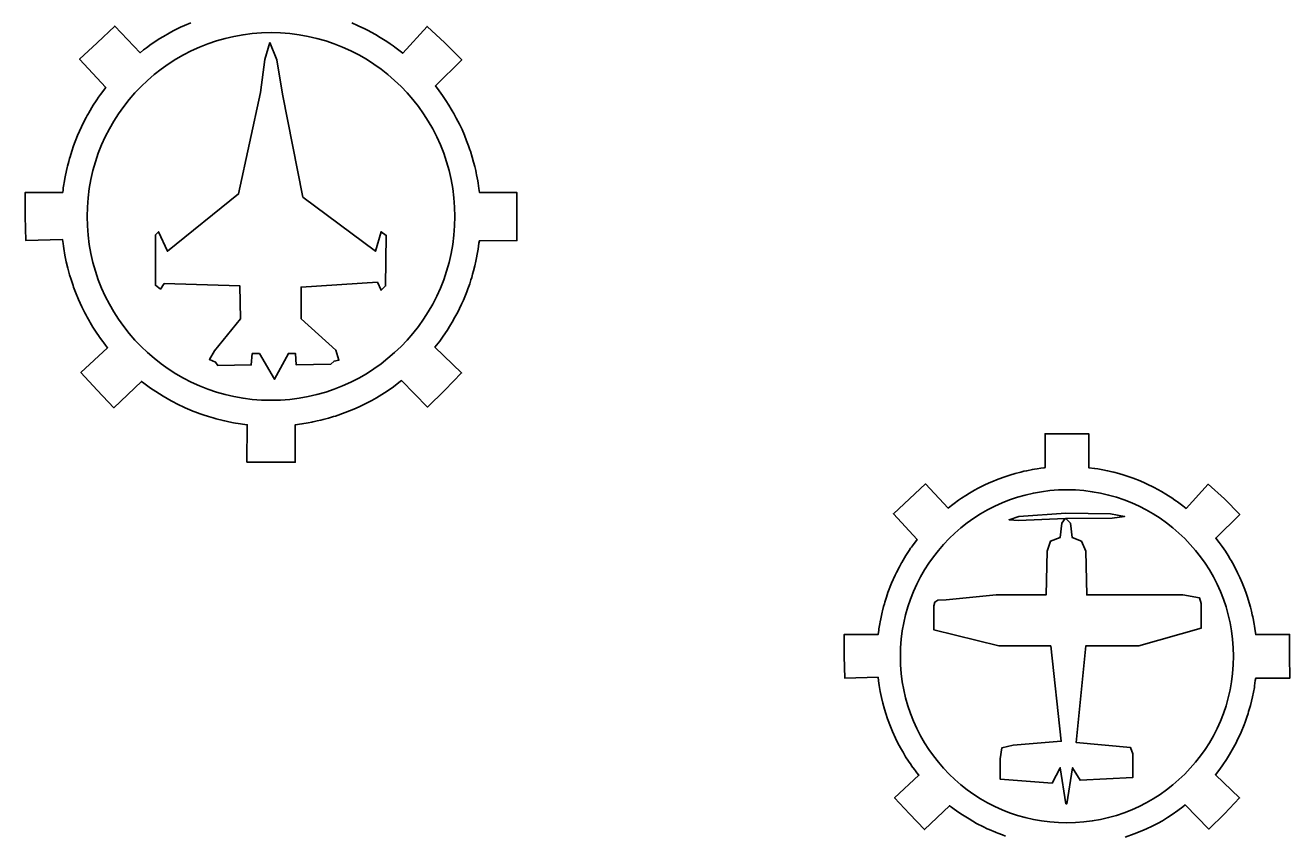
# Model space of a CAD drawing. Extents: x 5197761 to 5514561, y 1890130 to 2080942.
# Drawn here: x 5487279 to 5491350, y 1962780 to 1965390 of the extents above; entities that cross this region are included whole.
import ezdxf

# ---------------------------------------------------------------- set-up
doc = ezdxf.new("R2010")
doc.units = 0
doc.layers.add('Exist Aviation Commercial or Municipal CELL', color=7, linetype='Continuous')
doc.layers.add('Exist Aviation Military CELL', color=7, linetype='Continuous')

msp = doc.modelspace()

# ---------------------------------------------------------------- linework, layer by layer
at = {"layer": 'Exist Aviation Commercial or Municipal CELL'}
msp.add_line((5490562.7, 1963968.8), (5490562.7, 1964074.6), dxfattribs=at)
msp.add_lwpolyline([(5490820.8, 1962775.4), (5490849.4, 1962785.3), (5490874.7, 1962795.3), (5490889.7, 1962802.4), (5490907.9, 1962810.6), (5490926.6, 1962820.7), (5490940.4, 1962828.1), (5490956.5, 1962838), (5490971.8, 1962847.9), (5490989.8, 1962860.6), (5491005.9, 1962872.8), (5491013.8, 1962878.7), (5491089.9, 1962801.3), (5491140.1, 1962850.6), (5491188.9, 1962901.3), (5491111.1, 1962976), (5491125.3, 1962993.9), (5491135.5, 1963008.3), (5491146.7, 1963025), (5491156.7, 1963041.6), (5491161.3, 1963048.9), (5491169.4, 1963063.6), (5491177.5, 1963078.4), (5491182.6, 1963089.2), (5491188.6, 1963101.3), (5491194, 1963113.7), (5491203.9, 1963137.4), (5491206.9, 1963146), (5491212.7, 1963161.2), (5491216.2, 1963172.9), (5491218.2, 1963179.8), (5491221.1, 1963189.1), (5491223.9, 1963198.9), (5491227.4, 1963213.5), (5491230.8, 1963227.1), (5491236.6, 1963257.6), (5491237.4, 1963262.6), (5491239.6, 1963279.3), (5491240.9, 1963286.8), (5491350.4, 1963287.2), (5491350.1, 1963357.6), (5491350, 1963428), (5491240.8, 1963427.8), (5491239.1, 1963439.7), (5491237.2, 1963454.7), (5491235.9, 1963461.5), (5491232.6, 1963479.1), (5491231.7, 1963484.4), (5491230, 1963491.4), (5491227.2, 1963503), (5491223.9, 1963516.4), (5491220, 1963530.2), (5491214.5, 1963548.1), (5491213.3, 1963551.8), (5491209.2, 1963563.7), (5491203.6, 1963578.6), (5491196.9, 1963594.8), (5491190.1, 1963611.8), (5491182.5, 1963626.9), (5491173.5, 1963644.7), (5491165.8, 1963658.2), (5491161.5, 1963666), (5491158.6, 1963670.6), (5491151.7, 1963682), (5491143.3, 1963695.8), (5491132.8, 1963710.8), (5491122.9, 1963724.1), (5491112.5, 1963738.5), (5491189.5, 1963814.5), (5491140.1, 1963864.6), (5491088.1, 1963912), (5491017, 1963833.9), (5491005.8, 1963842.5), (5490993.8, 1963851.7), (5490988.9, 1963855.4), (5490985.9, 1963857.5), (5490980.7, 1963860.9), (5490970.6, 1963867.8), (5490960.6, 1963874.3), (5490951.5, 1963879.9), (5490937.7, 1963888.3), (5490914.2, 1963901), (5490902.9, 1963906.7), (5490899.8, 1963908.1), (5490885, 1963915.2), (5490868.6, 1963922.6), (5490846.2, 1963931.1), (5490836.2, 1963934.6), (5490823.5, 1963938.8), (5490817.6, 1963940.9), (5490800.3, 1963946.3), (5490784.5, 1963950.4), (5490778.6, 1963951.7), (5490764.1, 1963955.1), (5490748.4, 1963958.6), (5490732.9, 1963961.1), (5490721.8, 1963963), (5490703.4, 1963965.2), (5490703.4, 1964074.6), (5490633.1, 1964074.6), (5490562.7, 1964074.6), (5490562.7, 1963965.5), (5490559.8, 1963965.1), (5490549.2, 1963963.5), (5490537.3, 1963961.8), (5490528.7, 1963960.6), (5490522, 1963959.3), (5490503.4, 1963955.5), (5490494, 1963953.4), (5490484.7, 1963951), (5490466.5, 1963946.4), (5490449.6, 1963941.1), (5490436.6, 1963937.1), (5490433.3, 1963936), (5490411.4, 1963927.9), (5490403.6, 1963924.8), (5490399.1, 1963922.9), (5490380.9, 1963915.3), (5490368.9, 1963909.6), (5490347.5, 1963899.5), (5490335.9, 1963892.4), (5490319.2, 1963882.9), (5490307, 1963875.5), (5490293.7, 1963866.9), (5490283.6, 1963860.1), (5490269.4, 1963849.8), (5490261.2, 1963843.3), (5490250.8, 1963835.2), (5490177.2, 1963913), (5490126.1, 1963864.6), (5490074.3, 1963816.9), (5490150.6, 1963734), (5490135.3, 1963713), (5490132.4, 1963709.3), (5490129.8, 1963705.6), (5490124.9, 1963698.1), (5490122.6, 1963694.7), (5490114.6, 1963682.8), (5490101.4, 1963660.1), (5490100.3, 1963658.3), (5490097, 1963652.5), (5490093.7, 1963646.2), (5490084.2, 1963627.9), (5490080, 1963619.2), (5490068.5, 1963593.7), (5490056.8, 1963563.3), (5490051.6, 1963548), (5490046.5, 1963531.7), (5490045.3, 1963526.7), (5490042.8, 1963518.1), (5490039.1, 1963504.3), (5490038.1, 1963500.3), (5490033.3, 1963478), (5490031.4, 1963468.8), (5490030.3, 1963461.7), (5490027.8, 1963446), (5490026.9, 1963440.9), (5490026.2, 1963435.8), (5490025.4, 1963427.9), (5489916.1, 1963428), (5489916.1, 1963357.6), (5489918, 1963287.2), (5490025.1, 1963290.3), (5490026.4, 1963278.9), (5490027.5, 1963270.7), (5490028.6, 1963263.9), (5490031.8, 1963244.7), (5490035.7, 1963225.2), (5490040.2, 1963206.3), (5490045.3, 1963187.1), (5490049.7, 1963173.4), (5490055.3, 1963156.5), (5490057.1, 1963151.1), (5490062.6, 1963137), (5490071, 1963115.6), (5490081.1, 1963093.5), (5490090, 1963076.2), (5490093.2, 1963069.8), (5490096.7, 1963063.3), (5490103.4, 1963051.7), (5490105.2, 1963048.5), (5490113.6, 1963034.2), (5490122.9, 1963019.8), (5490131.2, 1963007.7), (5490132.9, 1963005.2), (5490142.3, 1962992.5), (5490145.2, 1962988.5), (5490149.9, 1962982.2), (5490156.3, 1962974.4), (5490078.3, 1962902.2), (5490126.1, 1962850.6), (5490174.7, 1962799.7), (5490254.8, 1962876.2), (5490261.4, 1962871.6), (5490265.3, 1962868.7), (5490281.5, 1962857.1), (5490296.6, 1962847.2), (5490317.9, 1962833.7), (5490341.3, 1962819.5), (5490364.4, 1962808), (5490376.4, 1962802.2), (5490382.6, 1962799.6), (5490402.8, 1962790.8), (5490405.2, 1962789.7), (5490410.4, 1962787.8), (5490425.8, 1962782.1), (5490434.7, 1962778.8)], dxfattribs=at)
msp.add_lwpolyline([(5490820.8, 1962775.4), (5490849.4, 1962785.3), (5490874.7, 1962795.3), (5490889.7, 1962802.4), (5490907.9, 1962810.6), (5490926.6, 1962820.7), (5490940.4, 1962828.1), (5490956.5, 1962838), (5490971.8, 1962847.9), (5490989.8, 1962860.6), (5491005.9, 1962872.8), (5491013.8, 1962878.7), (5491089.9, 1962801.3), (5491140.1, 1962850.6), (5491188.9, 1962901.3), (5491111.1, 1962976), (5491125.3, 1962993.9), (5491135.5, 1963008.3), (5491146.7, 1963025), (5491156.7, 1963041.6), (5491161.3, 1963048.9), (5491169.4, 1963063.6), (5491177.5, 1963078.4), (5491182.6, 1963089.2), (5491188.6, 1963101.3), (5491194, 1963113.7), (5491203.9, 1963137.4), (5491206.9, 1963146), (5491212.7, 1963161.2), (5491216.2, 1963172.9), (5491218.2, 1963179.8), (5491221.1, 1963189.1), (5491223.9, 1963198.9), (5491227.4, 1963213.5), (5491230.8, 1963227.1), (5491236.6, 1963257.6), (5491237.4, 1963262.6), (5491239.6, 1963279.3), (5491240.9, 1963286.8), (5491350.4, 1963287.2), (5491350.1, 1963357.6), (5491350, 1963428), (5491240.8, 1963427.8), (5491239.1, 1963439.7), (5491237.2, 1963454.7), (5491235.9, 1963461.5), (5491232.6, 1963479.1), (5491231.7, 1963484.4), (5491230, 1963491.4), (5491227.2, 1963503), (5491223.9, 1963516.4), (5491220, 1963530.2), (5491214.5, 1963548.1), (5491213.3, 1963551.8), (5491209.2, 1963563.7), (5491203.6, 1963578.6), (5491196.9, 1963594.8), (5491190.1, 1963611.8), (5491182.5, 1963626.9), (5491173.5, 1963644.7), (5491165.8, 1963658.2), (5491161.5, 1963666), (5491158.6, 1963670.6), (5491151.7, 1963682), (5491143.3, 1963695.8), (5491132.8, 1963710.8), (5491122.9, 1963724.1), (5491112.5, 1963738.5), (5491189.5, 1963814.5), (5491140.1, 1963864.6), (5491088.1, 1963912), (5491017, 1963833.9), (5491005.8, 1963842.5), (5490993.8, 1963851.7), (5490988.9, 1963855.4), (5490985.9, 1963857.5), (5490980.7, 1963860.9), (5490970.6, 1963867.8), (5490960.6, 1963874.3), (5490951.5, 1963879.9), (5490937.7, 1963888.3), (5490914.2, 1963901), (5490902.9, 1963906.7), (5490899.8, 1963908.1), (5490885, 1963915.2), (5490868.6, 1963922.6), (5490846.2, 1963931.1), (5490836.2, 1963934.6), (5490823.5, 1963938.8), (5490817.6, 1963940.9), (5490800.3, 1963946.3), (5490784.5, 1963950.4), (5490778.6, 1963951.7), (5490764.1, 1963955.1), (5490748.4, 1963958.6), (5490732.9, 1963961.1), (5490721.8, 1963963), (5490703.4, 1963965.2), (5490703.4, 1964074.6), (5490633.1, 1964074.6), (5490562.7, 1964074.6), (5490562.7, 1963965.5), (5490559.8, 1963965.1), (5490549.2, 1963963.5), (5490537.3, 1963961.8), (5490528.7, 1963960.6), (5490522, 1963959.3), (5490503.4, 1963955.5), (5490494, 1963953.4), (5490484.7, 1963951), (5490466.5, 1963946.4), (5490449.6, 1963941.1), (5490436.6, 1963937.1), (5490433.3, 1963936), (5490411.4, 1963927.9), (5490403.6, 1963924.8), (5490399.1, 1963922.9), (5490380.9, 1963915.3), (5490368.9, 1963909.6), (5490347.5, 1963899.5), (5490335.9, 1963892.4), (5490319.2, 1963882.9), (5490307, 1963875.5), (5490293.7, 1963866.9), (5490283.6, 1963860.1), (5490269.4, 1963849.8), (5490261.2, 1963843.3), (5490250.8, 1963835.2), (5490177.2, 1963913), (5490126.1, 1963864.6), (5490074.3, 1963816.9), (5490150.6, 1963734), (5490135.3, 1963713), (5490132.4, 1963709.3), (5490129.8, 1963705.6), (5490124.9, 1963698.1), (5490122.6, 1963694.7), (5490114.6, 1963682.8), (5490101.4, 1963660.1), (5490100.3, 1963658.3), (5490097, 1963652.5), (5490093.7, 1963646.2), (5490084.2, 1963627.9), (5490080, 1963619.2), (5490068.5, 1963593.7), (5490056.8, 1963563.3), (5490051.6, 1963548), (5490046.5, 1963531.7), (5490045.3, 1963526.7), (5490042.8, 1963518.1), (5490039.1, 1963504.3), (5490038.1, 1963500.3), (5490033.3, 1963478), (5490031.4, 1963468.8), (5490030.3, 1963461.7), (5490027.8, 1963446), (5490026.9, 1963440.9), (5490026.2, 1963435.8), (5490025.4, 1963427.9), (5489916.1, 1963428), (5489916.1, 1963357.6), (5489918, 1963287.2), (5490025.1, 1963290.3), (5490026.4, 1963278.9), (5490027.5, 1963270.7), (5490028.6, 1963263.9), (5490031.8, 1963244.7), (5490035.7, 1963225.2), (5490040.2, 1963206.3), (5490045.3, 1963187.1), (5490049.7, 1963173.4), (5490055.3, 1963156.5), (5490057.1, 1963151.1), (5490062.6, 1963137), (5490071, 1963115.6), (5490081.1, 1963093.5), (5490090, 1963076.2), (5490093.2, 1963069.8), (5490096.7, 1963063.3), (5490103.4, 1963051.7), (5490105.2, 1963048.5), (5490113.6, 1963034.2), (5490122.9, 1963019.8), (5490131.2, 1963007.7), (5490132.9, 1963005.2), (5490142.3, 1962992.5), (5490145.2, 1962988.5), (5490149.9, 1962982.2), (5490156.3, 1962974.4), (5490078.3, 1962902.2), (5490126.1, 1962850.6), (5490174.7, 1962799.7), (5490254.8, 1962876.2), (5490261.4, 1962871.6), (5490265.3, 1962868.7), (5490281.5, 1962857.1), (5490296.6, 1962847.2), (5490317.9, 1962833.7), (5490341.3, 1962819.5), (5490364.4, 1962808), (5490376.4, 1962802.2), (5490382.6, 1962799.6), (5490402.8, 1962790.8), (5490405.2, 1962789.7), (5490410.4, 1962787.8), (5490425.8, 1962782.1), (5490434.7, 1962778.8)], dxfattribs=at)
msp.add_lwpolyline([(5490581.6, 1963391.4), (5490614.7, 1963084), (5490459.4, 1963071), (5490423.2, 1963062.3), (5490418.1, 1963027.7), (5490418.1, 1962961.8), (5490585, 1962948.5), (5490611.7, 1962998.8), (5490629.7, 1962882.9), (5490633.2, 1962882.9), (5490651.1, 1962998.8), (5490675.2, 1962958.4), (5490844.7, 1962967.1), (5490844.7, 1963043.3), (5490837.3, 1963064.4), (5490663.1, 1963079.7), (5490694, 1963391.4), (5490864.1, 1963391.4), (5491064.8, 1963447.9), (5491064.8, 1963527.3), (5491060, 1963545.8), (5491006.4, 1963555.5), (5490858.3, 1963555.5), (5490697, 1963555.5), (5490693.5, 1963696.2), (5490679.7, 1963729), (5490650.4, 1963740.1), (5490645, 1963786.2), (5490629.7, 1963801.6), (5490778.5, 1963803), (5490818.6, 1963808), (5490773.6, 1963816), (5490629.5, 1963818.7), (5490478.1, 1963807.5), (5490446.9, 1963797.2), (5490476.7, 1963795), (5490627.8, 1963801.1), (5490617, 1963786.2), (5490611.2, 1963740.1), (5490580.3, 1963729), (5490569.4, 1963696.2), (5490565.8, 1963555.5), (5490405.5, 1963555.5), (5490244.1, 1963539.6), (5490217.4, 1963538.6), (5490207.9, 1963532.2), (5490204.9, 1963520.4), (5490204.9, 1963442.4), (5490414, 1963391.4)], close=True, dxfattribs=at)
msp.add_circle((5490633, 1963357.6), 536.4, dxfattribs=at)
msp.add_circle((5490633, 1963357.6), 536.4, dxfattribs=at)
at = {"layer": 'Exist Aviation Military CELL'}
msp.add_lwpolyline([(5487812, 1965398.2), (5487791.9, 1965389.9), (5487778.6, 1965383.5), (5487755, 1965372.4), (5487742.3, 1965364.6), (5487723.8, 1965354.1), (5487710.3, 1965346), (5487695.7, 1965336.4), (5487684.5, 1965328.9), (5487668.8, 1965317.6), (5487659.8, 1965310.5), (5487648.3, 1965301.4), (5487567, 1965387.3), (5487510.6, 1965333.9), (5487453.5, 1965281.3), (5487537.7, 1965189.8), (5487520.8, 1965166.6), (5487517.6, 1965162.5), (5487514.7, 1965158.4), (5487509.3, 1965150.1), (5487506.8, 1965146.4), (5487497.9, 1965133.2), (5487483.4, 1965108.2), (5487482.2, 1965106.2), (5487478.5, 1965099.8), (5487474.9, 1965092.9), (5487464.3, 1965072.6), (5487459.8, 1965063), (5487447.1, 1965034.9), (5487434.2, 1965001.4), (5487428.4, 1964984.4), (5487422.8, 1964966.4), (5487421.4, 1964961), (5487418.7, 1964951.4), (5487414.6, 1964936.2), (5487413.5, 1964931.8), (5487408.2, 1964907.2), (5487406.1, 1964897), (5487404.9, 1964889.2), (5487402.2, 1964871.9), (5487401.2, 1964866.2), (5487400.4, 1964860.6), (5487399.5, 1964851.9), (5487278.8, 1964851.9), (5487278.8, 1964774.3), (5487281, 1964696.6), (5487399.1, 1964700), (5487400.6, 1964687.4), (5487401.9, 1964678.4), (5487403, 1964670.9), (5487406.5, 1964649.6), (5487410.9, 1964628.2), (5487415.9, 1964607.3), (5487421.4, 1964586.1), (5487426.3, 1964571), (5487432.5, 1964552.3), (5487434.5, 1964546.4), (5487440.5, 1964530.8), (5487449.8, 1964507.2), (5487461, 1964482.7), (5487470.8, 1964463.7), (5487474.4, 1964456.5), (5487478.2, 1964449.5), (5487485.5, 1964436.6), (5487487.6, 1964433), (5487496.8, 1964417.3), (5487507.2, 1964401.4), (5487516.3, 1964388), (5487518.2, 1964385.3), (5487528.5, 1964371.3), (5487531.8, 1964366.9), (5487537, 1964359.9), (5487544, 1964351.3), (5487457.9, 1964271.6), (5487510.6, 1964214.6), (5487564.2, 1964158.4), (5487652.7, 1964242.9), (5487660, 1964237.8), (5487664.3, 1964234.6), (5487682.1, 1964221.8), (5487698.9, 1964210.9), (5487722.3, 1964196), (5487748.2, 1964180.3), (5487773.7, 1964167.7), (5487786.9, 1964161.3), (5487793.8, 1964158.3), (5487816.1, 1964148.6), (5487818.8, 1964147.5), (5487824.4, 1964145.4), (5487841.4, 1964139), (5487851.2, 1964135.4), (5487868.8, 1964129.9), (5487883.5, 1964125.3), (5487893.3, 1964122.6), (5487915.7, 1964116.9), (5487920.9, 1964115.7), (5487930.1, 1964113.8), (5487944.2, 1964111), (5487949, 1964110.1), (5487956, 1964108.7), (5487964.8, 1964107.4), (5487985.3, 1964104.3), (5487993.5, 1964103.4), (5487992.6, 1963983.4), (5488070.3, 1963982.8), (5488147.9, 1963982.7), (5488148, 1964103.2), (5488169.4, 1964106.1), (5488190.1, 1964110), (5488201, 1964111.8), (5488204.2, 1964112.3), (5488210.2, 1964113.8), (5488218.6, 1964115.6), (5488230.3, 1964118.3), (5488238, 1964120.1), (5488255.7, 1964124.9), (5488271.1, 1964129.6), (5488277.4, 1964131.6), (5488309, 1964142.5), (5488337, 1964153.6), (5488353.5, 1964161.4), (5488373.6, 1964170.5), (5488394.2, 1964181.7), (5488409.5, 1964189.8), (5488427.2, 1964200.7), (5488444.1, 1964211.7), (5488464.1, 1964225.7), (5488481.8, 1964239.2), (5488490.5, 1964245.7), (5488574.5, 1964160.2), (5488629.9, 1964214.6), (5488683.7, 1964270.6), (5488597.9, 1964353.1), (5488613.6, 1964372.8), (5488624.9, 1964388.7), (5488637.2, 1964407.2), (5488648.3, 1964425.5), (5488653.3, 1964433.5), (5488662.3, 1964449.7), (5488671.2, 1964466.1), (5488676.8, 1964478), (5488683.5, 1964491.4), (5488689.5, 1964505.1), (5488700.3, 1964531.2), (5488703.7, 1964540.7), (5488710, 1964557.5), (5488713.9, 1964570.4), (5488716.2, 1964578), (5488719.4, 1964588.3), (5488722.4, 1964599.1), (5488726.3, 1964615.3), (5488730, 1964630.3), (5488736.4, 1964663.9), (5488737.4, 1964669.4), (5488739.7, 1964687.9), (5488741.2, 1964696.1), (5488862.1, 1964696.6), (5488861.7, 1964774.3), (5488861.6, 1964851.9), (5488741, 1964851.7), (5488739.2, 1964864.9), (5488737.1, 1964881.4), (5488735.6, 1964889), (5488732, 1964908.4), (5488731, 1964914.3), (5488729.2, 1964921.9), (5488726, 1964934.8), (5488722.4, 1964949.5), (5488718.1, 1964964.8), (5488712, 1964984.6), (5488710.7, 1964988.6), (5488706.2, 1965001.8), (5488700, 1965018.3), (5488692.6, 1965036.2), (5488685.1, 1965054.8), (5488676.8, 1965071.5), (5488666.8, 1965091.2), (5488658.3, 1965106.1), (5488653.5, 1965114.7), (5488650.3, 1965119.8), (5488642.8, 1965132.3), (5488633.4, 1965147.6), (5488621.9, 1965164.1), (5488611, 1965178.8), (5488599.4, 1965194.8), (5488684.5, 1965278.6), (5488629.9, 1965333.9), (5488572.5, 1965386.2), (5488494.1, 1965300), (5488481.7, 1965309.5), (5488468.5, 1965319.6), (5488463, 1965323.8), (5488459.7, 1965326), (5488453.9, 1965329.9), (5488442.9, 1965337.5), (5488431.8, 1965344.6), (5488421.8, 1965350.8), (5488406.5, 1965360.1), (5488380.5, 1965374.1), (5488368.1, 1965380.4), (5488364.7, 1965382), (5488348.3, 1965389.8), (5488330.3, 1965397.9)], dxfattribs=at)
msp.add_lwpolyline([(5487812, 1965398.2), (5487791.9, 1965389.9), (5487778.6, 1965383.5), (5487755, 1965372.4), (5487742.3, 1965364.6), (5487723.8, 1965354.1), (5487710.3, 1965346), (5487695.7, 1965336.4), (5487684.5, 1965328.9), (5487668.8, 1965317.6), (5487659.8, 1965310.5), (5487648.3, 1965301.4), (5487567, 1965387.3), (5487510.6, 1965333.9), (5487453.5, 1965281.3), (5487537.7, 1965189.8), (5487520.8, 1965166.6), (5487517.6, 1965162.5), (5487514.7, 1965158.4), (5487509.3, 1965150.1), (5487506.8, 1965146.4), (5487497.9, 1965133.2), (5487483.4, 1965108.2), (5487482.2, 1965106.2), (5487478.5, 1965099.8), (5487474.9, 1965092.9), (5487464.3, 1965072.6), (5487459.8, 1965063), (5487447.1, 1965034.9), (5487434.2, 1965001.4), (5487428.4, 1964984.4), (5487422.8, 1964966.4), (5487421.4, 1964961), (5487418.7, 1964951.4), (5487414.6, 1964936.2), (5487413.5, 1964931.8), (5487408.2, 1964907.2), (5487406.1, 1964897), (5487404.9, 1964889.2), (5487402.2, 1964871.9), (5487401.2, 1964866.2), (5487400.4, 1964860.6), (5487399.5, 1964851.9), (5487278.8, 1964851.9), (5487278.8, 1964774.3), (5487281, 1964696.6), (5487399.1, 1964700), (5487400.6, 1964687.4), (5487401.9, 1964678.4), (5487403, 1964670.9), (5487406.5, 1964649.6), (5487410.9, 1964628.2), (5487415.9, 1964607.3), (5487421.4, 1964586.1), (5487426.3, 1964571), (5487432.5, 1964552.3), (5487434.5, 1964546.4), (5487440.5, 1964530.8), (5487449.8, 1964507.2), (5487461, 1964482.7), (5487470.8, 1964463.7), (5487474.4, 1964456.5), (5487478.2, 1964449.5), (5487485.5, 1964436.6), (5487487.6, 1964433), (5487496.8, 1964417.3), (5487507.2, 1964401.4), (5487516.3, 1964388), (5487518.2, 1964385.3), (5487528.5, 1964371.3), (5487531.8, 1964366.9), (5487537, 1964359.9), (5487544, 1964351.3), (5487457.9, 1964271.6), (5487510.6, 1964214.6), (5487564.2, 1964158.4), (5487652.7, 1964242.9), (5487660, 1964237.8), (5487664.3, 1964234.6), (5487682.1, 1964221.8), (5487698.9, 1964210.9), (5487722.3, 1964196), (5487748.2, 1964180.3), (5487773.7, 1964167.7), (5487786.9, 1964161.3), (5487793.8, 1964158.3), (5487816.1, 1964148.6), (5487818.8, 1964147.5), (5487824.4, 1964145.4), (5487841.4, 1964139), (5487851.2, 1964135.4), (5487868.8, 1964129.9), (5487883.5, 1964125.3), (5487893.3, 1964122.6), (5487915.7, 1964116.9), (5487920.9, 1964115.7), (5487930.1, 1964113.8), (5487944.2, 1964111), (5487949, 1964110.1), (5487956, 1964108.7), (5487964.8, 1964107.4), (5487985.3, 1964104.3), (5487993.5, 1964103.4), (5487992.6, 1963983.4), (5488070.3, 1963982.8), (5488147.9, 1963982.7), (5488148, 1964103.2), (5488169.4, 1964106.1), (5488190.1, 1964110), (5488201, 1964111.8), (5488204.2, 1964112.3), (5488210.2, 1964113.8), (5488218.6, 1964115.6), (5488230.3, 1964118.3), (5488238, 1964120.1), (5488255.7, 1964124.9), (5488271.1, 1964129.6), (5488277.4, 1964131.6), (5488309, 1964142.5), (5488337, 1964153.6), (5488353.5, 1964161.4), (5488373.6, 1964170.5), (5488394.2, 1964181.7), (5488409.5, 1964189.8), (5488427.2, 1964200.7), (5488444.1, 1964211.7), (5488464.1, 1964225.7), (5488481.8, 1964239.2), (5488490.5, 1964245.7), (5488574.5, 1964160.2), (5488629.9, 1964214.6), (5488683.7, 1964270.6), (5488597.9, 1964353.1), (5488613.6, 1964372.8), (5488624.9, 1964388.7), (5488637.2, 1964407.2), (5488648.3, 1964425.5), (5488653.3, 1964433.5), (5488662.3, 1964449.7), (5488671.2, 1964466.1), (5488676.8, 1964478), (5488683.5, 1964491.4), (5488689.5, 1964505.1), (5488700.3, 1964531.2), (5488703.7, 1964540.7), (5488710, 1964557.5), (5488713.9, 1964570.4), (5488716.2, 1964578), (5488719.4, 1964588.3), (5488722.4, 1964599.1), (5488726.3, 1964615.3), (5488730, 1964630.3), (5488736.4, 1964663.9), (5488737.4, 1964669.4), (5488739.7, 1964687.9), (5488741.2, 1964696.1), (5488862.1, 1964696.6), (5488861.7, 1964774.3), (5488861.6, 1964851.9), (5488741, 1964851.7), (5488739.2, 1964864.9), (5488737.1, 1964881.4), (5488735.6, 1964889), (5488732, 1964908.4), (5488731, 1964914.3), (5488729.2, 1964921.9), (5488726, 1964934.8), (5488722.4, 1964949.5), (5488718.1, 1964964.8), (5488712, 1964984.6), (5488710.7, 1964988.6), (5488706.2, 1965001.8), (5488700, 1965018.3), (5488692.6, 1965036.2), (5488685.1, 1965054.8), (5488676.8, 1965071.5), (5488666.8, 1965091.2), (5488658.3, 1965106.1), (5488653.5, 1965114.7), (5488650.3, 1965119.8), (5488642.8, 1965132.3), (5488633.4, 1965147.6), (5488621.9, 1965164.1), (5488611, 1965178.8), (5488599.4, 1965194.8), (5488684.5, 1965278.6), (5488629.9, 1965333.9), (5488572.5, 1965386.2), (5488494.1, 1965300), (5488481.7, 1965309.5), (5488468.5, 1965319.6), (5488463, 1965323.8), (5488459.7, 1965326), (5488453.9, 1965329.9), (5488442.9, 1965337.5), (5488431.8, 1965344.6), (5488421.8, 1965350.8), (5488406.5, 1965360.1), (5488380.5, 1965374.1), (5488368.1, 1965380.4), (5488364.7, 1965382), (5488348.3, 1965389.8), (5488330.3, 1965397.9)], dxfattribs=at)
msp.add_lwpolyline([(5488066.1, 1965334.7), (5488049.8, 1965280.4), (5488036.6, 1965173.2), (5487965.8, 1964847.1), (5487736.4, 1964662.3), (5487707.9, 1964725.3), (5487697.8, 1964715.1), (5487697.8, 1964552.7), (5487714, 1964540.5), (5487726.2, 1964558.8), (5487969.9, 1964550.6), (5487971.9, 1964445.1), (5487887.6, 1964342), (5487871.9, 1964314.1), (5487891.7, 1964305.5), (5487898.8, 1964294.8), (5488006.4, 1964296.3), (5488009.7, 1964332.6), (5488032.8, 1964333.4), (5488081.6, 1964250.1), (5488126.2, 1964333.4), (5488148.6, 1964333.4), (5488151.3, 1964296.1), (5488263, 1964298.6), (5488273.2, 1964308.3), (5488288.7, 1964311), (5488278.5, 1964343.5), (5488166.8, 1964445.1), (5488166.8, 1964546.6), (5488412.5, 1964562.8), (5488424.7, 1964536.4), (5488438.9, 1964550.6), (5488440.9, 1964713.1), (5488424.7, 1964725.3), (5488406.4, 1964662.3), (5488172.9, 1964836.9), (5488106.7, 1965168.7), (5488088.4, 1965278.8)], close=True, dxfattribs=at)
msp.add_circle((5488070.1, 1964774.3), 592.1, dxfattribs=at)
msp.add_circle((5488070.1, 1964774.3), 592.1, dxfattribs=at)

doc.saveas('drawing.dxf')
